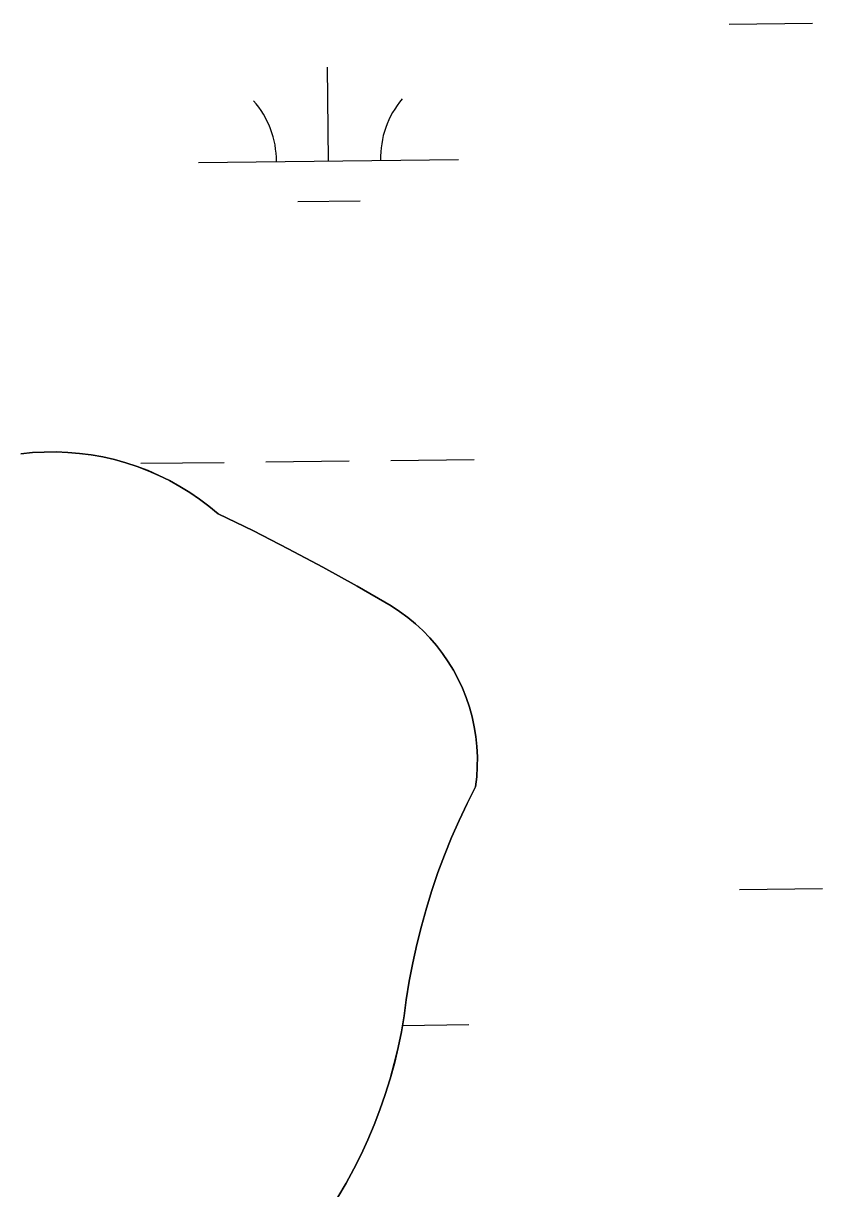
# Model space of a CAD drawing. Extents: x 3684037 to 3722149, y 433263 to 459021.
# Drawn here: x 3713458.9 to 3713766, y 449998.2 to 450446.2 of the extents above; entities that cross this region are included whole.
import ezdxf

# ---------------------------------------------------------------- set-up
doc = ezdxf.new("R2010")
doc.units = 0
doc.layers.add('V-TOPO-SHOR', color=7, linetype='Continuous')
doc.layers.add('V-WETL-SWMP', color=7, linetype='Continuous')

msp = doc.modelspace()

# ---------------------------------------------------------------- linework, layer by layer
at = {"layer": 'V-TOPO-SHOR'}
for points in [[(3713457.89, 450280.69), (3713462.39, 450281.16), (3713466.92, 450281.41), (3713471.46, 450281.45), (3713475.99, 450281.28), (3713480.51, 450280.9), (3713485, 450280.31), (3713489.47, 450279.51), (3713493.89, 450278.49), (3713498.25, 450277.28), (3713502.56, 450275.85), (3713506.8, 450274.23), (3713510.95, 450272.42), (3713515.02, 450270.41), (3713518.98, 450268.21), (3713522.85, 450265.83), (3713526.59, 450263.27), (3713530.21, 450260.54), (3713533.7, 450257.64), (3713547.25, 450251.06), (3713560.69, 450244.22), (3713573.99, 450237.14), (3713587.17, 450229.82), (3713600.2, 450222.26), (3713603.44, 450220.13), (3713606.55, 450217.83), (3713609.52, 450215.36), (3713612.36, 450212.73), (3713615.05, 450209.95), (3713617.58, 450207.02), (3713619.94, 450203.96), (3713622.13, 450200.77), (3713624.14, 450197.47), (3713625.97, 450194.06), (3713627.6, 450190.55), (3713629.04, 450186.96), (3713630.27, 450183.3), (3713631.3, 450179.57), (3713632.13, 450175.79), (3713632.74, 450171.97), (3713633.14, 450168.12), (3713633.33, 450164.26), (3713633.3, 450160.39), (3713633.06, 450156.53), (3713632.61, 450152.69), (3713629.35, 450146.25), (3713626.29, 450139.73), (3713623.4, 450133.13), (3713620.7, 450126.44)], [(3713620.7, 450126.44), (3713618.19, 450119.69), (3713615.87, 450112.86), (3713613.73, 450105.98), (3713611.8, 450099.04), (3713610.06, 450092.04), (3713608.51, 450085), (3713607.17, 450077.92), (3713606.02, 450070.8), (3713605.17, 450064.64), (3713604.12, 450058.5), (3713602.87, 450052.41), (3713601.42, 450046.35), (3713599.77, 450040.35), (3713597.92, 450034.41), (3713595.88, 450028.53), (3713593.65, 450022.72), (3713591.23, 450016.98), (3713588.62, 450011.33), (3713585.83, 450005.77), (3713582.86, 450000.3), (3713579.71, 449994.93)]]:
    msp.add_lwpolyline(points, dxfattribs=at)
at = {"layer": 'V-WETL-SWMP'}
for p, q in [((3713730.13, 450445.87), (3713762.12, 450446.24)), ((3713576.14, 450393.34), (3713575.72, 450429.33)), ((3713526.14, 450392.75), (3713626.13, 450393.92)), ((3713564.32, 450377.77), (3713588.31, 450378.04)), ((3713504.08, 450277.06), (3713536.07, 450277.43)), ((3713552.07, 450277.62), (3713584.07, 450277.99)), ((3713600.07, 450278.17), (3713632.07, 450278.55)), ((3713734, 450113.22), (3713765.99, 450113.59)), ((3713604.54, 450060.97), (3713630, 450061.26))]:
    msp.add_line(p, q, dxfattribs=at)
for points in [[(3713612.36, 450212.73), (3713609.52, 450215.36), (3713606.55, 450217.83), (3713603.44, 450220.13), (3713600.2, 450222.26), (3713587.17, 450229.82), (3713573.99, 450237.14), (3713560.69, 450244.22), (3713547.25, 450251.06), (3713533.7, 450257.64), (3713530.21, 450260.54), (3713526.59, 450263.27), (3713522.85, 450265.83), (3713518.98, 450268.21), (3713515.02, 450270.41), (3713510.95, 450272.42), (3713506.8, 450274.24), (3713502.56, 450275.86), (3713498.25, 450277.28), (3713493.89, 450278.49), (3713489.47, 450279.51), (3713485, 450280.31), (3713480.51, 450280.9), (3713475.99, 450281.28), (3713471.46, 450281.45), (3713466.92, 450281.41), (3713462.39, 450281.16), (3713457.88, 450280.69)], [(3713579.71, 449994.93), (3713582.86, 450000.3), (3713585.83, 450005.77), (3713588.62, 450011.33), (3713591.23, 450016.98), (3713593.65, 450022.72), (3713595.88, 450028.53), (3713597.92, 450034.41), (3713599.77, 450040.35), (3713601.41, 450046.35), (3713602.87, 450052.41), (3713604.12, 450058.5), (3713605.17, 450064.64), (3713606.02, 450070.8), (3713607.17, 450077.92), (3713608.51, 450085), (3713610.06, 450092.04), (3713611.8, 450099.04), (3713613.74, 450105.98), (3713615.87, 450112.86), (3713618.19, 450119.69), (3713620.7, 450126.44), (3713623.4, 450133.13), (3713626.29, 450139.73), (3713629.35, 450146.25), (3713632.61, 450152.69), (3713633.06, 450156.53), (3713633.3, 450160.39), (3713633.33, 450164.26), (3713633.14, 450168.12), (3713632.74, 450171.97), (3713632.13, 450175.79), (3713631.3, 450179.57), (3713630.27, 450183.29), (3713629.04, 450186.96), (3713627.6, 450190.55), (3713625.97, 450194.06), (3713624.14, 450197.47), (3713622.13, 450200.77), (3713619.94, 450203.96), (3713617.58, 450207.02), (3713615.05, 450209.95), (3713612.36, 450212.73)]]:
    msp.add_lwpolyline(points, dxfattribs=at)
for centre, start, end in [((3713520.89, 450393.17), 359.8949, 41.4385), ((3713631.37, 450394.45), 139.8949, 181.4385)]:
    msp.add_arc(centre, 35.25, start, end, dxfattribs=at)

doc.saveas('drawing.dxf')
